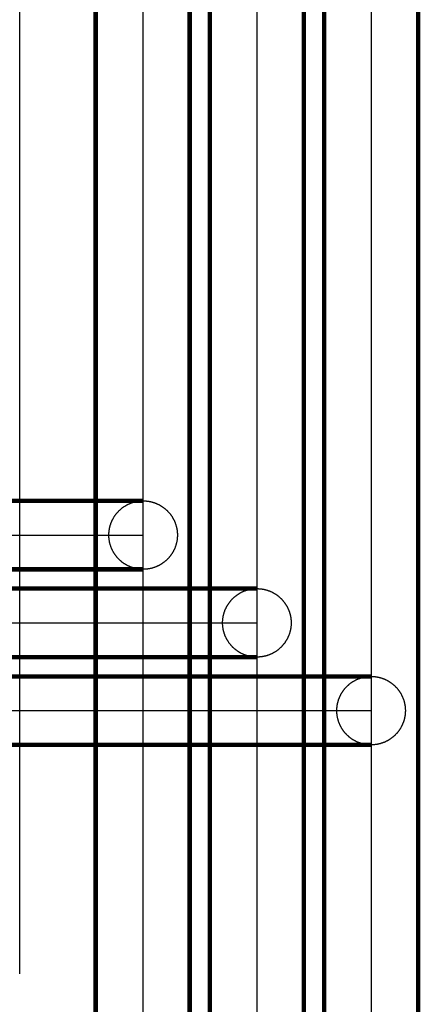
# Model space of a CAD drawing. Extents: x -7650383 to 4934791, y -137560 to 1826789.
# Tile 303 of 313: x 2149385 to 2153945, y 34790 to 46007. Entities that reach past the tile are written whole.
import ezdxf

# ---------------------------------------------------------------- set-up
doc = ezdxf.new("R2010")
doc.units = 0
doc.header["$LTSCALE"] = 800
doc.header["$MEASUREMENT"] = 0
for name, pattern in [('CENTER2', [1.125, 0.75, -0.125, 0.125, -0.125]), ('CONTINOUS', [0]), ('HID', [0.3, 0.2, -0.1])]:
    doc.linetypes.add(name, pattern=pattern)
doc.layers.add('KEY PLAN', color=251, linetype='CONTINUOUS')

# ---------------------------------------------------------------- blocks, each defined once
blk = doc.blocks.new('UTCOMBINE')
at = {"layer": 'KEY PLAN'}
blk.add_line((-721601, 53578, 0), (-721601, 41023, 0), dxfattribs=at)

msp = doc.modelspace()

# ---------------------------------------------------------------- linework, layer by layer
at = {"layer": 'KEY PLAN', "linetype": 'CENTER2', "ltscale": 5000}
for p, q in [((2135085, 40135.3, 0), (2150785, 40135.3, 0)), ((2135085, 39135.3, 0), (2152085, 39135.3, 0)), ((2135085, 38135.3, 0), (2153385, 38135.3, 0))]:
    msp.add_line(p, q, dxfattribs=at)
for points in [[(2152085, 55211.5), (2152085, 24068)], [(2150785, 54277.5), (2150785, 24054.5)], [(2153385, 54277.5), (2153385, 24068)]]:
    msp.add_lwpolyline(points, dxfattribs=at)
at = {"layer": 'KEY PLAN', "const_width": 50}
for points in [[(2150250, 24054.5), (2150250, 52925.3)], [(2151320, 24054.5), (2151320, 52925.3)], [(2151550.1, 24054.5), (2151550.1, 52925.3)], [(2152620.1, 24054.5), (2152620.1, 52925.3)], [(2152850, 24054.5), (2152850, 52925.3)], [(2153920, 24068), (2153920, 52925.3)]]:
    msp.add_lwpolyline(points, dxfattribs=at)
at = {"layer": 'KEY PLAN', "linetype": 'CONTINOUS', "lineweight": 15, "const_width": 50, "elevation": 0}
for points in [[(2135585.2, 40525.3), (2150785, 40525.3)], [(2135585.2, 39745.3), (2150785, 39745.3)], [(2135585.2, 39525.3), (2152085, 39525.3)], [(2135585.2, 38745.3), (2152085, 38745.3)], [(2135585.2, 38525.3), (2153385, 38525.3)], [(2135585.2, 37745.3), (2153385, 37745.3)]]:
    msp.add_lwpolyline(points, dxfattribs=at)
at = {"layer": 'KEY PLAN', "linetype": 'HID', "ltscale": 1000}
for centre in [(2150790.3, 40135.3, 0), (2152085, 39135.3, 0), (2153385, 38135.3, 0)]:
    msp.add_circle(centre, 390, dxfattribs=at)

# ---------------------------------------------------------------- block references
at = {"layer": 'KEY PLAN', "rotation": 180}
msp.add_blockref('UTCOMBINE', (1427784.7, 88713.6, 0), dxfattribs=at)

doc.saveas('drawing.dxf')
